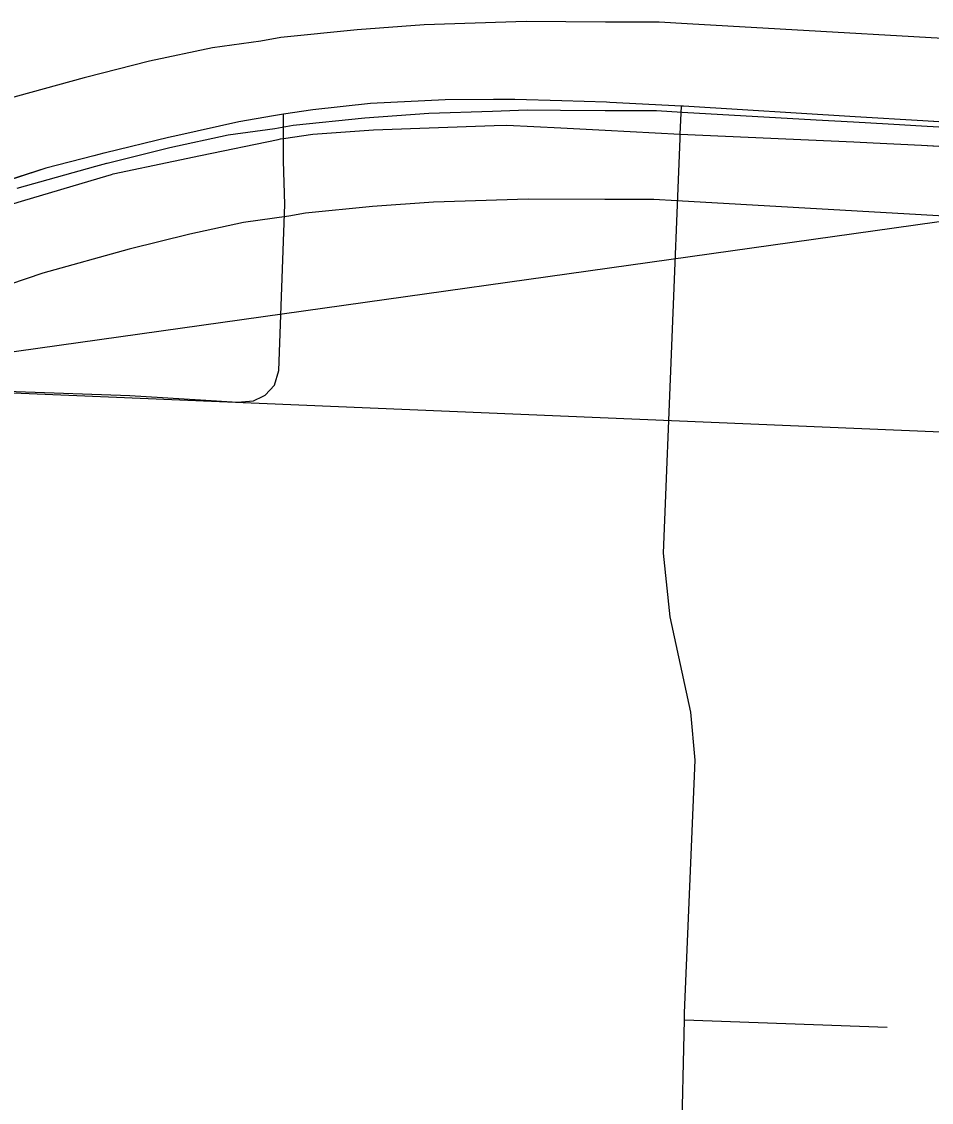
# Model space of a CAD drawing. Extents: x -132.8 to -73.3, y -60 to -26.
# Drawn here: x -123.7873 to -123.4796, y -52.4408 to -52.0753 of the extents above; entities that cross this region are included whole.
import ezdxf

# ---------------------------------------------------------------- set-up
doc = ezdxf.new("R2010")
doc.units = 0
for name, color, linetype in [('tdCoCityStreetMinor', 7, 'Continuous'), ('tdCoDivCarto', 7, 'Continuous'), ('tdCoPriCL', 7, 'Continuous'), ('tdCoPriDiv', 7, 'Continuous'), ('tdCoPrimary', 7, 'Continuous'), ('tdCoSectLine', 7, 'Continuous'), ('tdCoStrucPriMaintName', 7, 'Continuous')]:
    doc.layers.add(name, color=color, linetype=linetype)

msp = doc.modelspace()

# ---------------------------------------------------------------- linework, layer by layer
at = {"layer": 'tdCoCityStreetMinor'}
msp.add_line((-123.56317, -52.41287), (-123.49456, -52.41544), dxfattribs=at)
for points in [[(-123.82779, -52.19902), (-123.75073, -52.20176), (-123.7268, -52.20324), (-123.71434, -52.20393), (-123.70894, -52.20349), (-123.70564, -52.20191), (-123.705, -52.2016), (-123.70179, -52.19824), (-123.70033, -52.19328), (-123.69829, -52.13709), (-123.69873, -52.12235), (-123.69879, -52.11478), (-123.69881, -52.10651)], [(-123.56317, -52.41287), (-123.56311, -52.41055), (-123.55948, -52.32512), (-123.561, -52.30879), (-123.56795, -52.27658), (-123.57022, -52.25511), (-123.56466, -52.11476), (-123.56461, -52.11332), (-123.5642, -52.10382)], [(-123.72024, -52.70384), (-123.70558, -52.70373), (-123.68701, -52.7043), (-123.66707, -52.70474), (-123.65746, -52.70375), (-123.6434, -52.69957), (-123.63576, -52.69587), (-123.62639, -52.68774), (-123.62121, -52.68281), (-123.61775, -52.67764), (-123.6143, -52.67098), (-123.6106, -52.6631), (-123.57974, -52.57213), (-123.56863, -52.53713), (-123.56769, -52.52871), (-123.56671, -52.51523), (-123.56417, -52.45667), (-123.56317, -52.41287)]]:
    msp.add_lwpolyline(points, dxfattribs=at)
at = {"layer": 'tdCoDivCarto'}
for p, q in [((-123.66929, -52.103), (-123.6889, -52.10506)), ((-123.6441, -52.10176), (-123.66929, -52.103)), ((-123.62772, -52.10162), (-123.6441, -52.10176)), ((-123.62057, -52.10155), (-123.62772, -52.10162)), ((-123.60459, -52.10207), (-123.62057, -52.10155)), ((-123.5895, -52.10255), (-123.60459, -52.10207)), ((-123.5895, -52.10255), (-123.60459, -52.10207)), ((-123.58836, -52.10259), (-123.5895, -52.10255)), ((-123.5642, -52.10382), (-123.58836, -52.10259)), ((-123.69881, -52.10651), (-123.70213, -52.1071)), ((-123.6889, -52.10506), (-123.69881, -52.10651)), ((-123.56347, -52.10387), (-123.5642, -52.10382)), ((-123.50547, -52.10741), (-123.56347, -52.10387)), ((-123.50547, -52.10741), (-123.56347, -52.10387)), ((-123.71388, -52.10919), (-123.73453, -52.11373)), ((-123.70213, -52.1071), (-123.71388, -52.10919)), ((-123.66838, -52.11185), (-123.62752, -52.11038)), ((-123.62752, -52.11038), (-123.62325, -52.11023)), ((-123.62325, -52.11023), (-123.605, -52.11119)), ((-123.48251, -52.10882), (-123.50547, -52.10741)), ((-123.48251, -52.10882), (-123.50547, -52.10741)), ((-123.46283, -52.11002), (-123.48251, -52.10882)), ((-123.73453, -52.11373), (-123.7377, -52.1145)), ((-123.69879, -52.11478), (-123.68885, -52.11333)), ((-123.68885, -52.11333), (-123.66838, -52.11185)), ((-123.605, -52.11119), (-123.58994, -52.11198)), ((-123.605, -52.11119), (-123.58994, -52.11198)), ((-123.58994, -52.11198), (-123.56461, -52.11332)), ((-123.56461, -52.11332), (-123.50588, -52.11592)), ((-123.7377, -52.1145), (-123.75895, -52.11959)), ((-123.7377, -52.1145), (-123.75895, -52.11959)), ((-123.72689, -52.12055), (-123.7006, -52.11509)), ((-123.7006, -52.11509), (-123.6998, -52.11493)), ((-123.6998, -52.11493), (-123.69879, -52.11478)), ((-123.50588, -52.11592), (-123.49937, -52.11621)), ((-123.49937, -52.11621), (-123.48298, -52.1171)), ((-123.48298, -52.1171), (-123.44204, -52.11931)), ((-123.48298, -52.1171), (-123.44204, -52.11931)), ((-123.7629, -52.12061), (-123.77912, -52.12488)), ((-123.75951, -52.11972), (-123.7629, -52.12061)), ((-123.75895, -52.11959), (-123.75951, -52.11972)), ((-123.73593, -52.12245), (-123.72689, -52.12055)), ((-123.77912, -52.12488), (-123.79853, -52.13108)), ((-123.75641, -52.12674), (-123.73593, -52.12245)), ((-123.78735, -52.13599), (-123.76081, -52.12806)), ((-123.78735, -52.13599), (-123.76081, -52.12806)), ((-123.76081, -52.12806), (-123.75698, -52.12691)), ((-123.76081, -52.12806), (-123.75698, -52.12691)), ((-123.75698, -52.12691), (-123.75641, -52.12674))]:
    msp.add_line(p, q, dxfattribs=at)
for points in [[(-123.62772, -52.10162), (-123.6441, -52.10176), (-123.66929, -52.103), (-123.6889, -52.10506), (-123.69881, -52.10651), (-123.70213, -52.1071)], [(-123.62772, -52.10162), (-123.6441, -52.10176), (-123.66929, -52.103), (-123.6889, -52.10506), (-123.69881, -52.10651), (-123.70213, -52.1071)], [(-123.62772, -52.10162), (-123.6441, -52.10176), (-123.66929, -52.103), (-123.6889, -52.10506), (-123.69881, -52.10651), (-123.70213, -52.1071)], [(-123.60459, -52.10207), (-123.62057, -52.10155), (-123.62772, -52.10162)], [(-123.60459, -52.10207), (-123.62057, -52.10155), (-123.62772, -52.10162)], [(-123.60459, -52.10207), (-123.62057, -52.10155), (-123.62772, -52.10162)], [(-123.5895, -52.10255), (-123.60459, -52.10207)], [(-123.5895, -52.10255), (-123.60459, -52.10207)], [(-123.56347, -52.10387), (-123.5642, -52.10382), (-123.58836, -52.10259), (-123.5895, -52.10255)], [(-123.56347, -52.10387), (-123.5642, -52.10382), (-123.58836, -52.10259), (-123.5895, -52.10255)], [(-123.56347, -52.10387), (-123.5642, -52.10382), (-123.58836, -52.10259), (-123.5895, -52.10255)], [(-123.50547, -52.10741), (-123.56347, -52.10387)], [(-123.50547, -52.10741), (-123.56347, -52.10387)], [(-123.70213, -52.1071), (-123.71388, -52.10919), (-123.73453, -52.11373), (-123.7377, -52.1145)], [(-123.70213, -52.1071), (-123.71388, -52.10919), (-123.73453, -52.11373), (-123.7377, -52.1145)], [(-123.70213, -52.1071), (-123.71388, -52.10919), (-123.73453, -52.11373), (-123.7377, -52.1145)], [(-123.7006, -52.11509), (-123.6998, -52.11493), (-123.69879, -52.11478), (-123.68885, -52.11333), (-123.66838, -52.11185), (-123.62752, -52.11038)], [(-123.7006, -52.11509), (-123.6998, -52.11493), (-123.69879, -52.11478), (-123.68885, -52.11333), (-123.66838, -52.11185), (-123.62752, -52.11038)], [(-123.7006, -52.11509), (-123.6998, -52.11493), (-123.69879, -52.11478), (-123.68885, -52.11333), (-123.66838, -52.11185), (-123.62752, -52.11038)], [(-123.62752, -52.11038), (-123.62325, -52.11023), (-123.605, -52.11119)], [(-123.62752, -52.11038), (-123.62325, -52.11023), (-123.605, -52.11119)], [(-123.62752, -52.11038), (-123.62325, -52.11023), (-123.605, -52.11119)], [(-123.48251, -52.10882), (-123.50547, -52.10741)], [(-123.48251, -52.10882), (-123.50547, -52.10741)], [(-123.4416, -52.11099), (-123.46283, -52.11002), (-123.48251, -52.10882)], [(-123.4416, -52.11099), (-123.46283, -52.11002), (-123.48251, -52.10882)], [(-123.4416, -52.11099), (-123.46283, -52.11002), (-123.48251, -52.10882)], [(-123.605, -52.11119), (-123.58994, -52.11198)], [(-123.605, -52.11119), (-123.58994, -52.11198)], [(-123.58994, -52.11198), (-123.56461, -52.11332), (-123.50588, -52.11592)], [(-123.58994, -52.11198), (-123.56461, -52.11332), (-123.50588, -52.11592)], [(-123.58994, -52.11198), (-123.56461, -52.11332), (-123.50588, -52.11592)], [(-123.7377, -52.1145), (-123.75895, -52.11959)], [(-123.7377, -52.1145), (-123.75895, -52.11959)], [(-123.73593, -52.12245), (-123.72689, -52.12055), (-123.7006, -52.11509)], [(-123.73593, -52.12245), (-123.72689, -52.12055), (-123.7006, -52.11509)], [(-123.73593, -52.12245), (-123.72689, -52.12055), (-123.7006, -52.11509)], [(-123.50588, -52.11592), (-123.49937, -52.11621), (-123.48298, -52.1171)], [(-123.50588, -52.11592), (-123.49937, -52.11621), (-123.48298, -52.1171)], [(-123.50588, -52.11592), (-123.49937, -52.11621), (-123.48298, -52.1171)], [(-123.48298, -52.1171), (-123.44204, -52.11931)], [(-123.48298, -52.1171), (-123.44204, -52.11931)], [(-123.7629, -52.12061), (-123.77912, -52.12488), (-123.79853, -52.13108), (-123.81629, -52.13727), (-123.83239, -52.14326), (-123.84581, -52.14856)], [(-123.7629, -52.12061), (-123.77912, -52.12488), (-123.78972, -52.12827)], [(-123.7629, -52.12061), (-123.77912, -52.12488), (-123.78972, -52.12827)], [(-123.75895, -52.11959), (-123.75951, -52.11972), (-123.7629, -52.12061)], [(-123.75895, -52.11959), (-123.75951, -52.11972), (-123.7629, -52.12061)], [(-123.75895, -52.11959), (-123.75951, -52.11972), (-123.7629, -52.12061)], [(-123.75698, -52.12691), (-123.75641, -52.12674), (-123.73593, -52.12245)], [(-123.75698, -52.12691), (-123.75641, -52.12674), (-123.73593, -52.12245)], [(-123.75698, -52.12691), (-123.75641, -52.12674), (-123.73593, -52.12245)], [(-123.78735, -52.13599), (-123.76081, -52.12806)], [(-123.78735, -52.13599), (-123.76081, -52.12806)], [(-123.76081, -52.12806), (-123.75698, -52.12691)], [(-123.76081, -52.12806), (-123.75698, -52.12691)]]:
    msp.add_lwpolyline(points, dxfattribs=at)
at = {"layer": 'tdCoPriCL'}
msp.add_lwpolyline([(-123.44207, -52.11295), (-123.483, -52.1106), (-123.49234, -52.11006), (-123.49421, -52.10995), (-123.50597, -52.10928), (-123.51858, -52.10855), (-123.56398, -52.10595), (-123.5726, -52.10544), (-123.58997, -52.10544), (-123.60507, -52.10533), (-123.61637, -52.10525), (-123.62807, -52.10563), (-123.64957, -52.10632), (-123.6713, -52.10792), (-123.69551, -52.11036), (-123.70173, -52.11147), (-123.7175, -52.1137), (-123.73726, -52.11792), (-123.75846, -52.12321), (-123.75858, -52.12325), (-123.76232, -52.12428), (-123.78901, -52.13168)], dxfattribs=at)
at = {"layer": 'tdCoPriDiv'}
for points in [[(-123.44034, -52.083), (-123.56223, -52.076), (-123.57172, -52.07544), (-123.58987, -52.07544), (-123.61674, -52.07525), (-123.65116, -52.07635), (-123.67391, -52.07803), (-123.69966, -52.08063), (-123.70646, -52.08184), (-123.72273, -52.08414), (-123.74404, -52.08868), (-123.76573, -52.09411), (-123.76623, -52.09423), (-123.79785, -52.103)], [(-123.4438, -52.1429), (-123.56572, -52.1359), (-123.57349, -52.13544), (-123.59008, -52.13544), (-123.61599, -52.13526), (-123.64799, -52.13628), (-123.66869, -52.13781), (-123.69136, -52.1401), (-123.697, -52.1411), (-123.71227, -52.14325), (-123.73049, -52.14715), (-123.75094, -52.15226), (-123.78017, -52.16037), (-123.81443, -52.17199)]]:
    msp.add_lwpolyline(points, dxfattribs=at)
at = {"layer": 'tdCoPrimary'}
for p, q in [((-123.5895, -52.10255), (-123.60459, -52.10207)), ((-123.5895, -52.10255), (-123.60459, -52.10207)), ((-123.50547, -52.10741), (-123.56347, -52.10387)), ((-123.50547, -52.10741), (-123.56347, -52.10387)), ((-123.48251, -52.10882), (-123.50547, -52.10741)), ((-123.48251, -52.10882), (-123.50547, -52.10741)), ((-123.605, -52.11119), (-123.58994, -52.11198)), ((-123.605, -52.11119), (-123.58994, -52.11198)), ((-123.7377, -52.1145), (-123.75895, -52.11959)), ((-123.7377, -52.1145), (-123.75895, -52.11959)), ((-123.48298, -52.1171), (-123.44204, -52.11931)), ((-123.48298, -52.1171), (-123.44204, -52.11931)), ((-123.78735, -52.13599), (-123.76081, -52.12806)), ((-123.78735, -52.13599), (-123.76081, -52.12806)), ((-123.76081, -52.12806), (-123.75698, -52.12691)), ((-123.76081, -52.12806), (-123.75698, -52.12691))]:
    msp.add_line(p, q, dxfattribs=at)
for points in [[(-123.46283, -52.11002), (-123.48251, -52.10882), (-123.50547, -52.10741), (-123.56347, -52.10387), (-123.5642, -52.10382), (-123.58836, -52.10259), (-123.5895, -52.10255), (-123.60459, -52.10207), (-123.62057, -52.10155), (-123.62772, -52.10162), (-123.6441, -52.10176), (-123.66929, -52.103), (-123.6889, -52.10506), (-123.69881, -52.10651), (-123.70213, -52.1071), (-123.71388, -52.10919), (-123.73453, -52.11373), (-123.7377, -52.1145), (-123.75895, -52.11959), (-123.75951, -52.11972), (-123.7629, -52.12061), (-123.77912, -52.12488), (-123.79853, -52.13108)], [(-123.62772, -52.10162), (-123.6441, -52.10176), (-123.66929, -52.103), (-123.6889, -52.10506), (-123.69881, -52.10651), (-123.70213, -52.1071)], [(-123.62772, -52.10162), (-123.6441, -52.10176), (-123.66929, -52.103), (-123.6889, -52.10506), (-123.69881, -52.10651), (-123.70213, -52.1071)], [(-123.60459, -52.10207), (-123.62057, -52.10155), (-123.62772, -52.10162)], [(-123.60459, -52.10207), (-123.62057, -52.10155), (-123.62772, -52.10162)], [(-123.56347, -52.10387), (-123.5642, -52.10382), (-123.58836, -52.10259), (-123.5895, -52.10255)], [(-123.56347, -52.10387), (-123.5642, -52.10382), (-123.58836, -52.10259), (-123.5895, -52.10255)], [(-123.7944, -52.1381), (-123.78735, -52.13599), (-123.76081, -52.12806), (-123.75698, -52.12691), (-123.75641, -52.12674), (-123.73593, -52.12245), (-123.72689, -52.12055), (-123.7006, -52.11509), (-123.6998, -52.11493), (-123.69879, -52.11478), (-123.68885, -52.11333), (-123.66838, -52.11185), (-123.62752, -52.11038), (-123.62325, -52.11023), (-123.605, -52.11119), (-123.58994, -52.11198), (-123.56461, -52.11332), (-123.50588, -52.11592), (-123.49937, -52.11621), (-123.48298, -52.1171), (-123.44204, -52.11931)], [(-123.70213, -52.1071), (-123.71388, -52.10919), (-123.73453, -52.11373), (-123.7377, -52.1145)], [(-123.70213, -52.1071), (-123.71388, -52.10919), (-123.73453, -52.11373), (-123.7377, -52.1145)], [(-123.7006, -52.11509), (-123.6998, -52.11493), (-123.69879, -52.11478), (-123.68885, -52.11333), (-123.66838, -52.11185), (-123.62752, -52.11038)], [(-123.7006, -52.11509), (-123.6998, -52.11493), (-123.69879, -52.11478), (-123.68885, -52.11333), (-123.66838, -52.11185), (-123.62752, -52.11038)], [(-123.62752, -52.11038), (-123.62325, -52.11023), (-123.605, -52.11119)], [(-123.62752, -52.11038), (-123.62325, -52.11023), (-123.605, -52.11119)], [(-123.4416, -52.11099), (-123.46283, -52.11002), (-123.48251, -52.10882)], [(-123.4416, -52.11099), (-123.46283, -52.11002), (-123.48251, -52.10882)], [(-123.58994, -52.11198), (-123.56461, -52.11332), (-123.50588, -52.11592)], [(-123.58994, -52.11198), (-123.56461, -52.11332), (-123.50588, -52.11592)], [(-123.73593, -52.12245), (-123.72689, -52.12055), (-123.7006, -52.11509)], [(-123.73593, -52.12245), (-123.72689, -52.12055), (-123.7006, -52.11509)], [(-123.50588, -52.11592), (-123.49937, -52.11621), (-123.48298, -52.1171)], [(-123.50588, -52.11592), (-123.49937, -52.11621), (-123.48298, -52.1171)], [(-123.7629, -52.12061), (-123.77912, -52.12488), (-123.79853, -52.13108), (-123.81629, -52.13727), (-123.83239, -52.14326), (-123.84581, -52.14856)], [(-123.7629, -52.12061), (-123.77912, -52.12488), (-123.79853, -52.13108), (-123.81629, -52.13727), (-123.83239, -52.14326), (-123.84581, -52.14856)], [(-123.75895, -52.11959), (-123.75951, -52.11972), (-123.7629, -52.12061)], [(-123.75895, -52.11959), (-123.75951, -52.11972), (-123.7629, -52.12061)], [(-123.75698, -52.12691), (-123.75641, -52.12674), (-123.73593, -52.12245)], [(-123.75698, -52.12691), (-123.75641, -52.12674), (-123.73593, -52.12245)]]:
    msp.add_lwpolyline(points, dxfattribs=at)
at = {"layer": 'tdCoSectLine'}
msp.add_lwpolyline([(-123.95117, -52.19409), (-122.95061, -52.23608)], dxfattribs=at)
at = {"layer": 'tdCoStrucPriMaintName'}
msp.add_line((-124.45338, -52.28005), (-123.33106, -52.12231), dxfattribs=at)
msp.add_line((-124.45338, -52.28005), (-123.33106, -52.12231), dxfattribs=at)
msp.add_line((-124.45338, -52.28005), (-123.33106, -52.12231), dxfattribs=at)

doc.saveas('drawing.dxf')
